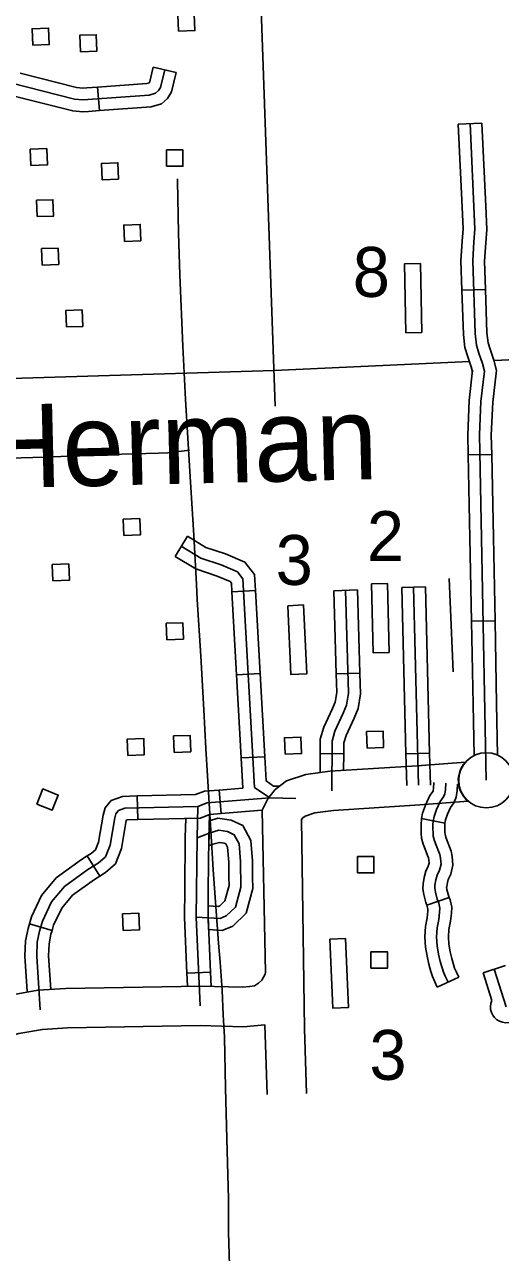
# Model space of a CAD drawing. Extents: x 1671357 to 13005564, y 567358 to 14261451.
# Drawn here: x 12758298.064 to 12758299.072, y 14259939.44 to 14259942.041 of the extents above; entities that cross this region are included whole.
import ezdxf

# ---------------------------------------------------------------- set-up
doc = ezdxf.new("R2010")
doc.units = 0
for name, color, linetype in [('10', 7, 'Continuous'), ('24', 7, 'Continuous'), ('31', 7, 'Continuous'), ('32', 7, 'Continuous'), ('5', 7, 'Continuous'), ('56', 7, 'Continuous'), ('Default', 7, 'Continuous')]:
    doc.layers.add(name, color=color, linetype=linetype)

msp = doc.modelspace()

# ---------------------------------------------------------------- linework, layer by layer
at = {"layer": '10'}
for points in [[(12758298.9978, 14259940.4787), (12758298.8957, 14259940.471), (12758298.7105, 14259940.4595), (12758298.6599, 14259940.4526), (12758298.6188, 14259940.4389), (12758298.5948, 14259940.4204), (12758298.579, 14259940.4009), (12758298.567, 14259940.3769), (12758298.5747, 14259940.0328), (12758298.5735, 14259940.0293), (12758298.5663, 14259940.0167), (12758298.5598, 14259940.0101), (12758298.5507, 14259940.0047), (12758298.5407, 14259940.0028), (12758298.5253, 14259940.0014), (12758298.4366, 14259940.0039), (12758298.1515, 14259939.9992), (12758298.0919, 14259939.9951), (12758298.034, 14259939.9849), (12758297.9858, 14259939.9723), (12758297.9628, 14259939.9502), (12758297.9507, 14259939.9304), (12758297.9387, 14259939.9011), (12758297.9063, 14259939.764)], [(12758298.6613, 14259939.7761), (12758298.6568, 14259939.914), (12758298.6509, 14259940.3571), (12758298.6534, 14259940.3602), (12758298.6587, 14259940.3642), (12758298.6789, 14259940.371), (12758298.7187, 14259940.3763), (12758298.9014, 14259940.3878), (12758299.0038, 14259940.3955)], [(12758298.0184, 14259939.8756), (12758298.0254, 14259939.8926), (12758298.0281, 14259939.8971), (12758298.0518, 14259939.9033), (12758298.102, 14259939.9121), (12758298.155, 14259939.9158), (12758298.4361, 14259939.9204), (12758298.5279, 14259939.9178), (12758298.573, 14259939.9218), (12758298.5779, 14259939.7741)]]:
    msp.add_lwpolyline(points, dxfattribs=at)
msp.add_arc((12758299.0399, 14259940.4399), 0.0572, 137.3038, 230.9176, dxfattribs=at)
at = {"layer": '24'}
msp.add_circle((12758299.0421, 14259940.44), 0.0584, dxfattribs=at)
at = {"layer": '31'}
for p, q in [((12758299.0327, 14259941.8327), (12758298.9826, 14259941.8303)), ((12758298.9904, 14259941.4786), (12758299.0404, 14259941.4802)), ((12758299.0535, 14259941.1306), (12758299.0035, 14259941.1296)), ((12758298.8629, 14259940.8485), (12758298.913, 14259940.8498)), ((12758299.0104, 14259940.7771), (12758299.0605, 14259940.7781)), ((12758298.8718, 14259940.4961), (12758298.9219, 14259940.4973)), ((12758298.458, 14259940.0335), (12758298.408, 14259940.0312))]:
    msp.add_line(p, q, dxfattribs=at)
for points in [[(12758298.9826, 14259941.8303), (12758298.9909, 14259941.6543)], [(12758299.0077, 14259941.8315), (12758299.0181, 14259941.6078), (12758299.0158, 14259941.5809), (12758299.0133, 14259941.5406), (12758299.0185, 14259941.3866), (12758299.0211, 14259941.362), (12758299.0264, 14259941.3454), (12758299.034, 14259941.3229), (12758299.0379, 14259941.307), (12758299.0306, 14259941.243), (12758299.0277, 14259941.1719), (12758299.0421, 14259940.44)], [(12758299.0409, 14259941.6566), (12758299.0327, 14259941.8327)], [(12758298.9909, 14259941.6543), (12758298.9931, 14259941.6083), (12758298.9909, 14259941.5827), (12758298.9883, 14259941.5409), (12758298.9904, 14259941.4786)], [(12758299.0404, 14259941.4802), (12758299.0384, 14259941.5402), (12758299.0408, 14259941.579), (12758299.0432, 14259941.6073), (12758299.0409, 14259941.6566)], [(12758298.9904, 14259941.4786), (12758298.9935, 14259941.3849), (12758298.9965, 14259941.3568), (12758299.0026, 14259941.3376), (12758299.0099, 14259941.3159), (12758299.0125, 14259941.3053), (12758299.0129, 14259941.3087)], [(12758299.0404, 14259941.4802), (12758299.0435, 14259941.3884), (12758299.0458, 14259941.3671), (12758299.0502, 14259941.3532), (12758299.058, 14259941.3299), (12758299.0633, 14259941.3086), (12758299.0627, 14259941.303)], [(12758299.0129, 14259941.3087), (12758299.0057, 14259941.245), (12758299.0026, 14259941.1722), (12758299.0035, 14259941.1296)], [(12758299.0627, 14259941.303), (12758299.0556, 14259941.2411), (12758299.0527, 14259941.1716), (12758299.0535, 14259941.1306)], [(12758299.0035, 14259941.1296), (12758299.0069, 14259940.9533)], [(12758299.057, 14259940.9543), (12758299.0535, 14259941.1306)], [(12758299.0069, 14259940.9533), (12758299.0104, 14259940.7771)], [(12758299.0605, 14259940.7781), (12758299.057, 14259940.9543)], [(12758298.8629, 14259940.8485), (12758298.8674, 14259940.6723)], [(12758298.8879, 14259940.8492), (12758298.8985, 14259940.4294)], [(12758298.913, 14259940.8498), (12758298.9174, 14259940.6736)], [(12758299.0104, 14259940.7771), (12758299.0139, 14259940.6008)], [(12758299.0605, 14259940.7781), (12758299.0639, 14259940.6018)], [(12758298.8674, 14259940.6723), (12758298.8718, 14259940.4961)], [(12758298.9174, 14259940.6736), (12758298.9219, 14259940.4973)], [(12758299.0139, 14259940.6008), (12758299.016, 14259940.4923)], [(12758299.0639, 14259940.6018), (12758299.0661, 14259940.4933)], [(12758298.8718, 14259940.4961), (12758298.8735, 14259940.4288)], [(12758298.9219, 14259940.4973), (12758298.9236, 14259940.43)], [(12758298.4313, 14259940.3848), (12758298.4295, 14259940.3184), (12758298.4275, 14259940.1501), (12758298.4363, 14259939.9621)], [(12758298.4032, 14259940.2088), (12758298.4044, 14259940.3188), (12758298.4056, 14259940.3591)], [(12758298.4056, 14259940.3591), (12758298.4365, 14259940.3599), (12758298.4559, 14259940.3674)], [(12758298.4543, 14259940.3009), (12758298.4555, 14259940.3544)], [(12758298.4559, 14259940.3674), (12758298.4545, 14259940.3178)], [(12758298.4555, 14259940.3544), (12758298.4736, 14259940.3598), (12758298.5015, 14259940.3554), (12758298.526, 14259940.344), (12758298.5434, 14259940.3128), (12758298.5466, 14259940.2691), (12758298.5471, 14259940.2347)], [(12758298.4295, 14259940.3184), (12758298.4482, 14259940.3254), (12758298.4548, 14259940.328), (12758298.4753, 14259940.3342), (12758298.4941, 14259940.3313), (12758298.5081, 14259940.3248), (12758298.5188, 14259940.3054), (12758298.5216, 14259940.268), (12758298.5223, 14259940.2137), (12758298.5109, 14259940.1714), (12758298.4912, 14259940.1526), (12758298.4784, 14259940.1474), (12758298.4275, 14259940.1501)], [(12758298.4545, 14259940.3178), (12758298.4532, 14259940.2082)], [(12758298.497, 14259940.234), (12758298.4965, 14259940.2669), (12758298.4942, 14259940.2981), (12758298.4901, 14259940.3055), (12758298.4867, 14259940.3071), (12758298.4771, 14259940.3086), (12758298.4631, 14259940.3044), (12758298.4543, 14259940.3009)], [(12758298.4528, 14259940.1738), (12758298.4742, 14259940.1727), (12758298.4774, 14259940.174), (12758298.4885, 14259940.1847), (12758298.4972, 14259940.2169), (12758298.497, 14259940.234)], [(12758298.5471, 14259940.2347), (12758298.5474, 14259940.2106), (12758298.5332, 14259940.1582), (12758298.5051, 14259940.1312), (12758298.4826, 14259940.1221), (12758298.4538, 14259940.1236)], [(12758298.408, 14259940.0312), (12758298.4025, 14259940.1496), (12758298.4032, 14259940.2088)], [(12758298.4532, 14259940.2082), (12758298.4526, 14259940.1505)], [(12758298.4538, 14259940.1236), (12758298.4527, 14259940.1502), (12758298.4528, 14259940.1738)], [(12758298.4526, 14259940.1505), (12758298.458, 14259940.0335)], [(12758298.408, 14259940.0312), (12758298.4093, 14259940.0046)], [(12758298.458, 14259940.0335), (12758298.4595, 14259940.0032)]]:
    msp.add_lwpolyline(points, dxfattribs=at)
at = {"layer": '32'}
for p, q in [((12758298.3364, 14259941.9512), (12758298.3851, 14259941.9395)), ((12758298.2187, 14259941.909), (12758298.2224, 14259941.8591)), ((12758298.383, 14259940.9145), (12758298.4091, 14259940.9573)), ((12758298.503, 14259940.8393), (12758298.553, 14259940.8421)), ((12758298.7189, 14259940.8418), (12758298.7689, 14259940.8433)), ((12758298.5129, 14259940.6633), (12758298.5629, 14259940.6661)), ((12758298.7239, 14259940.6656), (12758298.774, 14259940.6671)), ((12758298.5228, 14259940.4873), (12758298.5728, 14259940.4901)), ((12758298.6901, 14259940.4967), (12758298.7402, 14259940.4964)), ((12758298.3039, 14259940.3567), (12758298.3027, 14259940.4068)), ((12758298.4801, 14259940.3695), (12758298.476, 14259940.4194)), ((12758298.9542, 14259940.3495), (12758298.9051, 14259940.3591)), ((12758298.2233, 14259940.2371), (12758298.1968, 14259940.2797)), ((12758298.9634, 14259940.192), (12758298.9162, 14259940.1753)), ((12758298.1223, 14259940.1216), (12758298.0743, 14259940.136)), ((12758299.0351, 14259940.0323), (12758299.0829, 14259940.0473)), ((12758298.9837, 14259940.0226), (12758298.9382, 14259940.0017))]:
    msp.add_line(p, q, dxfattribs=at)
for points in [[(12758298.3608, 14259941.9454), (12758298.3518, 14259941.9082), (12758298.3477, 14259941.9013), (12758298.3416, 14259941.8961), (12758298.3277, 14259941.8918), (12758298.1978, 14259941.8824), (12758298.1875, 14259941.8817), (12758298.1701, 14259941.883), (12758298.0345, 14259941.9176), (12758297.9407, 14259941.9331)], [(12758298.3364, 14259941.9512), (12758298.3285, 14259941.9182), (12758298.3231, 14259941.9166), (12758298.2187, 14259941.909)], [(12758298.3851, 14259941.9395), (12758298.3753, 14259941.8986), (12758298.3671, 14259941.885), (12758298.3539, 14259941.8736), (12758298.3323, 14259941.8671), (12758298.2224, 14259941.8591)], [(12758298.2187, 14259941.909), (12758298.196, 14259941.9074), (12758298.1876, 14259941.9068), (12758298.1742, 14259941.9078), (12758298.0545, 14259941.9383)], [(12758298.2224, 14259941.8591), (12758298.1996, 14259941.8574), (12758298.1874, 14259941.8566), (12758298.166, 14259941.8582), (12758298.0421, 14259941.8898)], [(12758298.4091, 14259940.9573), (12758298.448, 14259940.9336), (12758298.4896, 14259940.9197), (12758298.5307, 14259940.9021), (12758298.5511, 14259940.8762), (12758298.553, 14259940.8421)], [(12758298.396, 14259940.9359), (12758298.4374, 14259940.9107), (12758298.4807, 14259940.8963), (12758298.515, 14259940.8816), (12758298.5266, 14259940.8669), (12758298.5513, 14259940.425), (12758298.5836, 14259940.4031)], [(12758298.383, 14259940.9145), (12758298.4268, 14259940.8878), (12758298.4718, 14259940.8729), (12758298.4993, 14259940.8611), (12758298.502, 14259940.8576), (12758298.503, 14259940.8393)], [(12758298.503, 14259940.8393), (12758298.5129, 14259940.6633)], [(12758298.553, 14259940.8421), (12758298.5629, 14259940.6661)], [(12758298.7439, 14259940.8426), (12758298.7502, 14259940.6247), (12758298.7461, 14259940.5991), (12758298.7391, 14259940.582), (12758298.7215, 14259940.5438), (12758298.7153, 14259940.5231), (12758298.7146, 14259940.4179)], [(12758298.7189, 14259940.8418), (12758298.7239, 14259940.6656)], [(12758298.7689, 14259940.8433), (12758298.774, 14259940.6671)], [(12758298.5629, 14259940.6661), (12758298.5728, 14259940.4901)], [(12758298.7239, 14259940.6656), (12758298.7251, 14259940.6263), (12758298.7219, 14259940.6059), (12758298.7161, 14259940.592), (12758298.698, 14259940.5527), (12758298.6903, 14259940.5269), (12758298.6901, 14259940.4967)], [(12758298.774, 14259940.6671), (12758298.7753, 14259940.6231), (12758298.7704, 14259940.5922), (12758298.7621, 14259940.572), (12758298.745, 14259940.5349), (12758298.7403, 14259940.5194), (12758298.7402, 14259940.4964)], [(12758298.5129, 14259940.6633), (12758298.5228, 14259940.4873)], [(12758298.5228, 14259940.4873), (12758298.5264, 14259940.4235)], [(12758298.5728, 14259940.4901), (12758298.5757, 14259940.4387), (12758298.5916, 14259940.4279)], [(12758298.6901, 14259940.4967), (12758298.6898, 14259940.4582)], [(12758298.7402, 14259940.4964), (12758298.7399, 14259940.4613)], [(12758298.9051, 14259940.3591), (12758298.9072, 14259940.3701), (12758298.9136, 14259940.3874), (12758298.9226, 14259940.4076), (12758298.9294, 14259940.4171), (12758298.9298, 14259940.4179), (12758298.9305, 14259940.4231), (12758298.9311, 14259940.4351)], [(12758298.961, 14259940.0122), (12758298.9558, 14259940.0233), (12758298.9514, 14259940.0332), (12758298.9483, 14259940.0424), (12758298.9444, 14259940.0563), (12758298.9411, 14259940.0719), (12758298.938, 14259940.0896), (12758298.9369, 14259940.1086), (12758298.9381, 14259940.1271), (12758298.9417, 14259940.145), (12758298.943, 14259940.1608), (12758298.9436, 14259940.1692), (12758298.9412, 14259940.1798), (12758298.9382, 14259940.1884), (12758298.9342, 14259940.2033), (12758298.9328, 14259940.2113), (12758298.9332, 14259940.218), (12758298.9351, 14259940.2288), (12758298.9377, 14259940.2387), (12758298.9429, 14259940.2496), (12758298.9461, 14259940.2621), (12758298.9452, 14259940.2752), (12758298.9435, 14259940.2831), (12758298.9409, 14259940.29), (12758298.9357, 14259940.3029), (12758298.9323, 14259940.3121), (12758298.9298, 14259940.3217), (12758298.9292, 14259940.3287), (12758298.9289, 14259940.3371), (12758298.9288, 14259940.3458), (12758298.9295, 14259940.3536), (12758298.9314, 14259940.3634), (12758298.9368, 14259940.378), (12758298.9445, 14259940.3951), (12758298.9514, 14259940.4047), (12758298.9541, 14259940.4112), (12758298.9554, 14259940.4207), (12758298.9561, 14259940.4337)], [(12758298.9542, 14259940.3495), (12758298.9556, 14259940.3566), (12758298.96, 14259940.3685), (12758298.9663, 14259940.3825), (12758298.9734, 14259940.3924), (12758298.9785, 14259940.4046), (12758298.9803, 14259940.4183), (12758298.9811, 14259940.4322)], [(12758298.1968, 14259940.2797), (12758298.2051, 14259940.2848), (12758298.2143, 14259940.2928), (12758298.2208, 14259940.3093), (12758298.2305, 14259940.3662), (12758298.235, 14259940.3814), (12758298.2478, 14259940.3969), (12758298.2715, 14259940.406), (12758298.3027, 14259940.4068)], [(12758298.3027, 14259940.4068), (12758298.4264, 14259940.4097), (12758298.4451, 14259940.4169), (12758298.476, 14259940.4194)], [(12758298.476, 14259940.4194), (12758298.5262, 14259940.4235)], [(12758298.5916, 14259940.4279), (12758298.6042, 14259940.4276)], [(12758298.097, 14259939.9536), (12758298.09, 14259940.0676), (12758298.0909, 14259940.0968), (12758298.0957, 14259940.1201), (12758298.1022, 14259940.1418), (12758298.1214, 14259940.1824), (12758298.1485, 14259940.2153), (12758298.1982, 14259940.2511), (12758298.2201, 14259940.2646), (12758298.2353, 14259940.278), (12758298.2451, 14259940.3025), (12758298.2549, 14259940.3605), (12758298.2576, 14259940.3693), (12758298.263, 14259940.3759), (12758298.2765, 14259940.3811), (12758298.4313, 14259940.3848), (12758298.4507, 14259940.3922), (12758298.5836, 14259940.4031), (12758298.6387, 14259940.4015)], [(12758298.2233, 14259940.2371), (12758298.2351, 14259940.2445), (12758298.2563, 14259940.2631), (12758298.2693, 14259940.2957), (12758298.2793, 14259940.3547), (12758298.2795, 14259940.3554), (12758298.2814, 14259940.3562), (12758298.3039, 14259940.3567)], [(12758298.3039, 14259940.3567), (12758298.4362, 14259940.3598), (12758298.4563, 14259940.3676), (12758298.4801, 14259940.3695)], [(12758298.4801, 14259940.3695), (12758298.5668, 14259940.3766)], [(12758298.9162, 14259940.1753), (12758298.9142, 14259940.181), (12758298.9097, 14259940.198), (12758298.9077, 14259940.2099), (12758298.9083, 14259940.2209), (12758298.9106, 14259940.2342), (12758298.9141, 14259940.2473), (12758298.9192, 14259940.2581), (12758298.9208, 14259940.2644), (12758298.9203, 14259940.2717), (12758298.9194, 14259940.2761), (12758298.9176, 14259940.2809), (12758298.9123, 14259940.2939), (12758298.9083, 14259940.3047), (12758298.9051, 14259940.3175), (12758298.9042, 14259940.3271), (12758298.9038, 14259940.3365), (12758298.9038, 14259940.3469), (12758298.9047, 14259940.3571), (12758298.9051, 14259940.3591)], [(12758298.9634, 14259940.192), (12758298.9621, 14259940.1958), (12758298.9587, 14259940.2086), (12758298.958, 14259940.2127), (12758298.9581, 14259940.2152), (12758298.9596, 14259940.2235), (12758298.9613, 14259940.23), (12758298.9666, 14259940.2411), (12758298.9713, 14259940.2599), (12758298.97, 14259940.2786), (12758298.9676, 14259940.2902), (12758298.9642, 14259940.2992), (12758298.959, 14259940.3119), (12758298.9562, 14259940.3195), (12758298.9546, 14259940.3259), (12758298.9542, 14259940.3304), (12758298.9539, 14259940.3377), (12758298.9539, 14259940.3448), (12758298.9543, 14259940.35), (12758298.9542, 14259940.3495)], [(12758298.0743, 14259940.136), (12758298.0788, 14259940.1508), (12758298.1001, 14259940.1959), (12758298.1313, 14259940.2337), (12758298.1843, 14259940.2719), (12758298.1968, 14259940.2797)], [(12758298.1223, 14259940.1216), (12758298.1256, 14259940.1328), (12758298.1427, 14259940.1689), (12758298.1658, 14259940.1968), (12758298.2122, 14259940.2302), (12758298.2233, 14259940.2371)], [(12758298.9382, 14259940.0017), (12758298.933, 14259940.013), (12758298.928, 14259940.0241), (12758298.9244, 14259940.0351), (12758298.9201, 14259940.0503), (12758298.9165, 14259940.0672), (12758298.9131, 14259940.0867), (12758298.9118, 14259940.1087), (12758298.9132, 14259940.1304), (12758298.9168, 14259940.1485), (12758298.918, 14259940.1628), (12758298.9184, 14259940.1673), (12758298.9171, 14259940.1728), (12758298.9162, 14259940.1753)], [(12758298.9837, 14259940.0226), (12758298.9786, 14259940.0337), (12758298.9748, 14259940.0423), (12758298.9723, 14259940.0498), (12758298.9687, 14259940.0624), (12758298.9657, 14259940.0767), (12758298.9629, 14259940.0925), (12758298.9619, 14259940.1085), (12758298.963, 14259940.1238), (12758298.9665, 14259940.1415), (12758298.968, 14259940.1588), (12758298.9689, 14259940.1711), (12758298.9653, 14259940.1869), (12758298.9634, 14259940.192)], [(12758298.0694, 14259939.9935), (12758298.0649, 14259940.0672), (12758298.0659, 14259940.0997), (12758298.0714, 14259940.1262), (12758298.0743, 14259940.136)], [(12758298.1194, 14259939.997), (12758298.115, 14259940.068), (12758298.1158, 14259940.0938), (12758298.12, 14259940.1139), (12758298.1223, 14259940.1216)], [(12758299.059, 14259940.0398), (12758299.0841, 14259939.9598)], [(12758299.0351, 14259940.0323), (12758299.0536, 14259939.9734)]]:
    msp.add_lwpolyline(points, dxfattribs=at)
msp.add_arc((12758299.0841, 14259939.9598), 0.0334, 155.9836, 334.9007, dxfattribs=at)
at = {"layer": '5'}
for points in [[(12758298.5515, 14259942.4549), (12758298.5951, 14259941.2325)], [(12758299.0585, 14259941.3297), (12758299.3491, 14259941.343)], [(12758297.8253, 14259941.2852), (12758298.5924, 14259941.3084), (12758299.0064, 14259941.3273)]]:
    msp.add_lwpolyline(points, dxfattribs=at)
at = {"layer": '56'}
for points in [[(12758298.39, 14259942.027), (12758298.3887, 14259942.0617), (12758298.4235, 14259942.0631), (12758298.4249, 14259942.0284)], [(12758298.0814, 14259941.9977), (12758298.08, 14259942.0324), (12758298.1149, 14259942.0337), (12758298.1162, 14259941.999)], [(12758298.1823, 14259941.9838), (12758298.1809, 14259942.0185), (12758298.2158, 14259942.0199), (12758298.2171, 14259941.9852)], [(12758298.0776, 14259941.7425), (12758298.0762, 14259941.7773), (12758298.111, 14259941.7786), (12758298.1124, 14259941.7439)], [(12758298.3648, 14259941.7411), (12758298.3648, 14259941.7758), (12758298.3996, 14259941.7758), (12758298.3996, 14259941.7411)], [(12758298.2281, 14259941.7124), (12758298.2268, 14259941.7471), (12758298.2616, 14259941.7485), (12758298.2629, 14259941.7138)], [(12758298.0908, 14259941.6343), (12758298.0894, 14259941.669), (12758298.1242, 14259941.6703), (12758298.1256, 14259941.6356)], [(12758298.2754, 14259941.5818), (12758298.2741, 14259941.6165), (12758298.3089, 14259941.6179), (12758298.3102, 14259941.5831)], [(12758298.1015, 14259941.5317), (12758298.1002, 14259941.5665), (12758298.135, 14259941.5678), (12758298.1364, 14259941.5331)], [(12758298.8691, 14259941.5343), (12758298.9025, 14259941.5349), (12758298.9052, 14259941.3889), (12758298.8718, 14259941.3882)], [(12758298.1525, 14259941.4006), (12758298.1512, 14259941.4353), (12758298.186, 14259941.4366), (12758298.1873, 14259941.4019)], [(12758298.2745, 14259940.9585), (12758298.2731, 14259940.9932), (12758298.3079, 14259940.9945), (12758298.3093, 14259940.9598)], [(12758298.1242, 14259940.8624), (12758298.1228, 14259940.8971), (12758298.1576, 14259940.8985), (12758298.159, 14259940.8638)], [(12758298.7991, 14259940.8561), (12758298.8325, 14259940.8569), (12758298.836, 14259940.7109), (12758298.8026, 14259940.7101)], [(12758298.6214, 14259940.8099), (12758298.6548, 14259940.8115), (12758298.6617, 14259940.6656), (12758298.6283, 14259940.664)], [(12758298.3656, 14259940.7379), (12758298.3642, 14259940.7727), (12758298.399, 14259940.774), (12758298.4004, 14259940.7393)], [(12758298.3812, 14259940.4992), (12758298.3798, 14259940.534), (12758298.4147, 14259940.5353), (12758298.416, 14259940.5006)], [(12758298.7898, 14259940.5084), (12758298.7885, 14259940.5431), (12758298.8233, 14259940.5445), (12758298.8246, 14259940.5098)], [(12758298.2828, 14259940.4927), (12758298.2815, 14259940.5275), (12758298.3163, 14259940.5288), (12758298.3176, 14259940.4941)], [(12758298.6159, 14259940.4955), (12758298.6145, 14259940.5302), (12758298.6494, 14259940.5316), (12758298.6507, 14259940.4968)], [(12758298.0899, 14259940.3895), (12758298.1028, 14259940.4218), (12758298.1352, 14259940.4088), (12758298.1223, 14259940.3766)], [(12758298.7691, 14259940.2438), (12758298.7691, 14259940.2785), (12758298.804, 14259940.2785), (12758298.804, 14259940.2438)], [(12758298.2728, 14259940.1221), (12758298.2715, 14259940.1569), (12758298.3063, 14259940.1582), (12758298.3076, 14259940.1235)], [(12758298.7103, 14259940.1033), (12758298.7436, 14259940.1048), (12758298.7502, 14259939.9589), (12758298.7168, 14259939.9574)], [(12758298.7978, 14259940.0419), (12758298.7978, 14259940.0766), (12758298.8327, 14259940.0766), (12758298.8327, 14259940.0419)]]:
    msp.add_lwpolyline(points, close=True, dxfattribs=at)
msp.add_lwpolyline([(12758298.9633, 14259940.8676), (12758298.9722, 14259940.6696)], dxfattribs=at)
at = {"layer": 'Default'}
for points in [[(12758298.3879, 14259941.7142), (12758298.388, 14259941.7103), (12758298.3903, 14259941.5992), (12758298.3927, 14259941.5111), (12758298.3995, 14259941.36), (12758298.405, 14259941.2471), (12758298.4146, 14259941.0828), (12758298.4224, 14259940.9593), (12758298.4279, 14259940.8551), (12758298.4298, 14259940.8234), (12758298.4371, 14259940.7031), (12758298.4435, 14259940.5892), (12758298.4481, 14259940.5075), (12758298.4587, 14259940.3335), (12758298.4633, 14259940.25), (12758298.4688, 14259940.1724), (12758298.4747, 14259940.0953), (12758298.4784, 14259940.0544), (12758298.4825, 14259939.9952), (12758298.4848, 14259939.9429), (12758298.4876, 14259939.896), (12758298.4894, 14259939.7886), (12758298.4922, 14259939.6807), (12758298.4958, 14259939.554), (12758298.4963, 14259939.4824), (12758298.5041, 14259939.2267)], [(12758298.4137, 14259941.1395), (12758298.3672, 14259941.1341), (12758298.3476, 14259941.1332), (12758298.2448, 14259941.1302), (12758298.1063, 14259941.1248), (12758297.9575, 14259941.1204)]]:
    msp.add_lwpolyline(points, dxfattribs=at)

# ---------------------------------------------------------------- texts
at = {"layer": '24'}
msp.add_text('Herman', height=0.17628, rotation=1.3828, dxfattribs=at).set_placement((12758297.9755, 14259941.0582))
at = {"layer": '56'}
for s, p in [('8', (12758298.7592, 14259941.4643)), ('2', (12758298.789, 14259940.9045)), ('3', (12758298.596, 14259940.854)), ('3', (12758298.7945, 14259939.8054))]:
    msp.add_text(s, height=0.1058, dxfattribs=at).set_placement(p)

doc.saveas('drawing.dxf')
